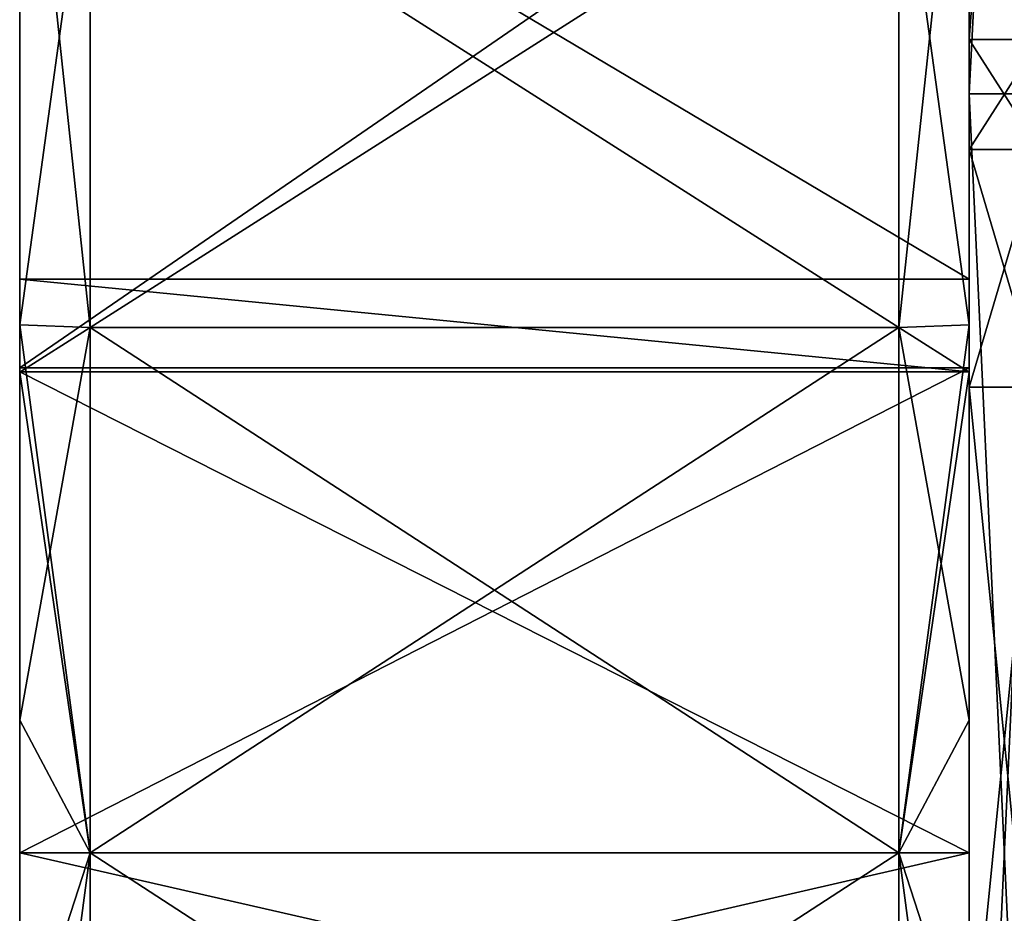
# Model space of a CAD drawing. Extents: x -1633 to 62, y -535 to 375.
# Tile 253 of 297: x -27 to 1, y -2 to 24. Entities that reach past the tile are written whole.
import ezdxf

# ---------------------------------------------------------------- set-up
doc = ezdxf.new("R2010")
doc.units = 0
doc.header["$LTSCALE"] = 33.374815
for name, color, linetype in [('1', 7, 'CONTINUOUS'), ('1280', 7, 'CONTINUOUS'), ('1282', 7, 'CONTINUOUS'), ('1283', 7, 'CONTINUOUS'), ('1284', 7, 'CONTINUOUS'), ('13', 7, 'CONTINUOUS'), ('1304', 7, 'CONTINUOUS'), ('1305', 7, 'CONTINUOUS'), ('1332', 7, 'CONTINUOUS'), ('1335', 7, 'CONTINUOUS'), ('1344', 7, 'CONTINUOUS'), ('1346', 7, 'CONTINUOUS'), ('14', 7, 'CONTINUOUS'), ('15', 7, 'CONTINUOUS'), ('16', 7, 'CONTINUOUS'), ('17', 7, 'CONTINUOUS'), ('18', 7, 'CONTINUOUS'), ('2', 7, 'CONTINUOUS'), ('3', 7, 'CONTINUOUS'), ('4', 7, 'CONTINUOUS')]:
    doc.layers.add(name, color=color, linetype=linetype)

msp = doc.modelspace()

# ---------------------------------------------------------------- linework, layer by layer
at = {"layer": '1', "color": 7, "linetype": 'CONTINUOUS'}
for points in [[(-27, 16.317, -123.93), (-27, 32.352, -120.741), (0, 16.317, -123.93), (-27, 16.317, -123.93)], [(0, 16.317, -123.93), (-27, 32.352, -120.741), (0, 32.352, -120.741), (0, 16.317, -123.93)], [(-27, 13.677, -124.249), (-27, 16.317, -123.93), (0, 13.677, -124.249), (-27, 13.677, -124.249)], [(0, 13.677, -124.249), (-27, 16.317, -123.93), (0, 16.317, -123.93), (0, 13.677, -124.249)], [(-27, 0, -125), (-27, 13.677, -124.249), (0, 0, -125), (-27, 0, -125)], [(0, 0, -125), (-27, 13.677, -124.249), (0, 13.677, -124.249), (0, 0, -125)], [(-27, -6.161, -124.848), (-27, 0, -125), (0, -6.161, -124.848), (-27, -6.161, -124.848)], [(0, -6.161, -124.848), (-27, 0, -125), (0, 0, -125), (0, -6.161, -124.848)]]:
    msp.add_3dface(points, dxfattribs=at)
at = {"layer": '1280', "color": 7, "linetype": 'CONTINUOUS'}
for points in [[(0, 32.925, 91.241), (0, 21.585, 94.568), (0, 66.938, 139.801), (0, 32.925, 91.241)], [(0, 66.938, 139.801), (0, 21.585, 94.568), (0, 20.736, 139.31), (0, 66.938, 139.801)], [(0, 66.938, 139.801), (0, 20.736, 139.31), (0, 49.848, 146.766), (0, 66.938, 139.801)], [(0, 60.479, -75.838), (0, 59.596, -109.838), (0, 21.585, -94.568), (0, 60.479, -75.838)], [(0, 20, -153.737), (0, 13.243, -154.757), (0, 59.596, -109.838), (0, 20, -153.737)], [(0, 59.596, -109.838), (0, 13.243, -154.757), (0, 12.451, -109.838), (0, 59.596, -109.838)], [(0, 23.131, -153.264), (0, 20, -153.737), (0, 59.596, -109.838), (0, 23.131, -153.264)], [(0, 49.848, -146.766), (0, 23.131, -153.264), (0, 59.596, -109.838), (0, 49.848, -146.766)], [(0, 59.596, -109.838), (0, 12.451, -109.838), (0, 21.585, -94.568), (0, 59.596, -109.838)], [(0, 20.736, 139.31), (0, 23.131, 153.264), (0, 49.848, 146.766), (0, 20.736, 139.31)], [(0, 23.131, 153.264), (0, 20.736, 139.31), (0, 20, 153.737), (0, 23.131, 153.264)], [(0, 21.585, -94.568), (0, 12.451, -109.838), (0, -21.585, -94.568), (0, 21.585, -94.568)], [(0, 21.585, 94.568), (0, -21.585, 94.568), (0, 20.736, 139.31), (0, 21.585, 94.568)], [(0, 20.736, 139.31), (0, -21.585, 94.568), (0, -25.242, 139.31), (0, 20.736, 139.31)], [(0, 20.736, 139.31), (0, -25.242, 139.31), (0, 20, 153.737), (0, 20.736, 139.31)], [(0, 20, 153.737), (0, -25.242, 139.31), (0, 13.243, 154.757), (0, 20, 153.737)], [(0, 13.243, -154.757), (0, -6.871, -157.792), (0, 12.451, -109.838), (0, 13.243, -154.757)], [(0, 13.243, 154.757), (0, -25.242, 139.31), (0, -6.871, 157.792), (0, 13.243, 154.757)], [(0, 12.451, -109.838), (0, -6.871, -157.792), (0, -34.694, -109.838), (0, 12.451, -109.838)], [(0, 12.451, -109.838), (0, -34.694, -109.838), (0, -21.585, -94.568), (0, 12.451, -109.838)]]:
    msp.add_3dface(points, dxfattribs=at)
at = {"layer": '1282', "color": 7, "linetype": 'CONTINUOUS'}
for points in [[(0, 21.585, 94.568), (0, 32.925, 91.241), (2, 21.585, 94.568), (0, 21.585, 94.568)], [(2, 21.585, 94.568), (0, 32.925, 91.241), (2, 32.925, 91.241), (2, 21.585, 94.568)], [(0, -21.585, 94.568), (0, 21.585, 94.568), (2, -21.585, 94.568), (0, -21.585, 94.568)], [(2, -21.585, 94.568), (0, 21.585, 94.568), (2, 21.585, 94.568), (2, -21.585, 94.568)]]:
    msp.add_3dface(points, dxfattribs=at)
at = {"layer": '1283', "color": 7, "linetype": 'CONTINUOUS'}
for points in [[(0, 23.131, 153.264), (0, 20, 153.737), (2, 23.131, 153.264), (0, 23.131, 153.264)], [(2, 23.131, 153.264), (0, 20, 153.737), (2, 20, 153.737), (2, 23.131, 153.264)]]:
    msp.add_3dface(points, dxfattribs=at)
at = {"layer": '1284', "color": 7, "linetype": 'CONTINUOUS'}
for points in [[(0, 23.131, -153.264), (0, 49.848, -146.766), (2, 23.131, -153.264), (0, 23.131, -153.264)], [(2, 23.131, -153.264), (0, 49.848, -146.766), (2, 49.848, -146.766), (2, 23.131, -153.264)], [(0, 49.848, 146.766), (0, 23.131, 153.264), (2, 49.848, 146.766), (0, 49.848, 146.766)], [(2, 49.848, 146.766), (0, 23.131, 153.264), (2, 23.131, 153.264), (2, 49.848, 146.766)]]:
    msp.add_3dface(points, dxfattribs=at)
at = {"layer": '13', "color": 7, "linetype": 'CONTINUOUS'}
for points in [[(0, 15.02, -104.462), (0, 33.77, -99.987), (-2, 14.943, -103.931), (0, 15.02, -104.462)], [(-2, 14.943, -103.931), (0, 33.77, -99.987), (-2, 29.582, -100.747), (-2, 14.943, -103.931)], [(0, 13.675, -104.646), (0, 15.02, -104.462), (-2, 0, -105), (0, 13.675, -104.646)], [(-2, 0, -105), (0, 15.02, -104.462), (-2, 14.943, -103.931), (-2, 0, -105)], [(0, 3.773, -105.468), (0, 13.675, -104.646), (-2, 0, -105), (0, 3.773, -105.468)], [(0, -6.163, -105.356), (0, 3.773, -105.468), (-2, 0, -105), (0, -6.163, -105.356)], [(-2, -14.943, -103.931), (0, -6.163, -105.356), (-2, 0, -105), (-2, -14.943, -103.931)]]:
    msp.add_3dface(points, dxfattribs=at)
at = {"layer": '1304', "color": 7, "linetype": 'CONTINUOUS'}
for points in [[(0, 20, -153.737), (0, 23.131, -153.264), (2, 20, -153.737), (0, 20, -153.737)], [(0, 23.131, -153.264), (2, 23.131, -153.264), (2, 20, -153.737), (0, 23.131, -153.264)]]:
    msp.add_3dface(points, dxfattribs=at)
at = {"layer": '1305', "color": 7, "linetype": 'CONTINUOUS'}
for points in [[(0, 60.479, -75.838), (0, 21.585, -94.568), (2, 60.479, -75.838), (0, 60.479, -75.838)], [(2, 60.479, -75.838), (0, 21.585, -94.568), (2, 21.585, -94.568), (2, 60.479, -75.838)], [(0, 21.585, -94.568), (0, -21.585, -94.568), (2, 21.585, -94.568), (0, 21.585, -94.568)], [(2, 21.585, -94.568), (0, -21.585, -94.568), (2, -21.585, -94.568), (2, 21.585, -94.568)]]:
    msp.add_3dface(points, dxfattribs=at)
at = {"layer": '1332', "color": 7, "linetype": 'CONTINUOUS'}
for points in [[(0, 20, 153.737), (0, 13.243, 154.757), (2, 20, 153.737), (0, 20, 153.737)], [(2, 20, 153.737), (0, 13.243, 154.757), (2, 13.243, 154.757), (2, 20, 153.737)]]:
    msp.add_3dface(points, dxfattribs=at)
at = {"layer": '1335', "color": 7, "linetype": 'CONTINUOUS'}
for points in [[(0, 13.243, -154.757), (0, 20, -153.737), (2, 13.243, -154.757), (0, 13.243, -154.757)], [(2, 13.243, -154.757), (0, 20, -153.737), (2, 20, -153.737), (2, 13.243, -154.757)]]:
    msp.add_3dface(points, dxfattribs=at)
at = {"layer": '1344', "color": 7, "linetype": 'CONTINUOUS'}
for points in [[(0, 13.243, 154.757), (0, -6.871, 157.792), (2, 13.243, 154.757), (0, 13.243, 154.757)], [(2, 13.243, 154.757), (0, -6.871, 157.792), (2, -6.871, 157.792), (2, 13.243, 154.757)]]:
    msp.add_3dface(points, dxfattribs=at)
at = {"layer": '1346', "color": 7, "linetype": 'CONTINUOUS'}
for points in [[(0, -6.871, -157.792), (0, 13.243, -154.757), (2, -6.871, -157.792), (0, -6.871, -157.792)], [(2, -6.871, -157.792), (0, 13.243, -154.757), (2, 13.243, -154.757), (2, -6.871, -157.792)]]:
    msp.add_3dface(points, dxfattribs=at)
at = {"layer": '14', "color": 7, "linetype": 'CONTINUOUS'}
for points in [[(-2, 14.943, -103.931), (-2, 29.582, -100.747), (-25, 14.943, -103.931), (-2, 14.943, -103.931)], [(-25, 14.943, -103.931), (-2, 29.582, -100.747), (-25, 29.582, -100.747), (-25, 14.943, -103.931)], [(-2, 0, -105), (-2, 14.943, -103.931), (-25, 0, -105), (-2, 0, -105)], [(-25, 0, -105), (-2, 14.943, -103.931), (-25, 14.943, -103.931), (-25, 0, -105)], [(-2, -14.943, -103.931), (-2, 0, -105), (-25, -14.943, -103.931), (-2, -14.943, -103.931)], [(-25, -14.943, -103.931), (-2, 0, -105), (-25, 0, -105), (-25, -14.943, -103.931)]]:
    msp.add_3dface(points, dxfattribs=at)
at = {"layer": '15', "color": 7, "linetype": 'CONTINUOUS'}
for points in [[(-27, 33.77, -99.987), (-27, 15.02, -104.462), (-25, 29.582, -100.747), (-27, 33.77, -99.987)], [(-27, 15.02, -104.462), (-25, 14.943, -103.931), (-25, 29.582, -100.747), (-27, 15.02, -104.462)], [(-27, 15.02, -104.462), (-27, 13.675, -104.646), (-25, 14.943, -103.931), (-27, 15.02, -104.462)], [(-27, 13.675, -104.646), (-27, 3.773, -105.468), (-25, 14.943, -103.931), (-27, 13.675, -104.646)], [(-27, 3.773, -105.468), (-25, 0, -105), (-25, 14.943, -103.931), (-27, 3.773, -105.468)], [(-27, 3.773, -105.468), (-27, -6.163, -105.356), (-25, 0, -105), (-27, 3.773, -105.468)], [(-27, -6.163, -105.356), (-27, -15.02, -104.462), (-25, 0, -105), (-27, -6.163, -105.356)], [(-27, -15.02, -104.462), (-25, -14.943, -103.931), (-25, 0, -105), (-27, -15.02, -104.462)]]:
    msp.add_3dface(points, dxfattribs=at)
at = {"layer": '16', "color": 7, "linetype": 'CONTINUOUS'}
for points in [[(0, 33.77, 99.987), (0, 15.02, 104.462), (-2, 29.582, 100.747), (0, 33.77, 99.987)], [(-2, 29.582, 100.747), (0, 15.02, 104.462), (-2, 14.943, 103.931), (-2, 29.582, 100.747)], [(0, 15.02, 104.462), (0, 13.675, 104.646), (-2, 14.943, 103.931), (0, 15.02, 104.462)], [(0, 13.675, 104.646), (0, 3.773, 105.468), (-2, 14.943, 103.931), (0, 13.675, 104.646)], [(-2, 14.943, 103.931), (0, 3.773, 105.468), (-2, 0, 105), (-2, 14.943, 103.931)], [(0, 3.773, 105.468), (0, -6.163, 105.356), (-2, 0, 105), (0, 3.773, 105.468)], [(0, -6.163, 105.356), (0, -15.02, 104.462), (-2, 0, 105), (0, -6.163, 105.356)], [(-2, 0, 105), (0, -15.02, 104.462), (-2, -14.943, 103.931), (-2, 0, 105)]]:
    msp.add_3dface(points, dxfattribs=at)
at = {"layer": '17', "color": 7, "linetype": 'CONTINUOUS'}
for points in [[(-2, 29.582, 100.747), (-2, 14.943, 103.931), (-25, 29.582, 100.747), (-2, 29.582, 100.747)], [(-25, 29.582, 100.747), (-2, 14.943, 103.931), (-25, 14.943, 103.931), (-25, 29.582, 100.747)], [(-2, 14.943, 103.931), (-2, 0, 105), (-25, 14.943, 103.931), (-2, 14.943, 103.931)], [(-25, 14.943, 103.931), (-2, 0, 105), (-25, 0, 105), (-25, 14.943, 103.931)], [(-2, 0, 105), (-2, -14.943, 103.931), (-25, 0, 105), (-2, 0, 105)], [(-25, 0, 105), (-2, -14.943, 103.931), (-25, -14.943, 103.931), (-25, 0, 105)]]:
    msp.add_3dface(points, dxfattribs=at)
at = {"layer": '18', "color": 7, "linetype": 'CONTINUOUS'}
for points in [[(-27, 15.02, 104.462), (-27, 33.77, 99.987), (-25, 14.943, 103.931), (-27, 15.02, 104.462)], [(-27, 33.77, 99.987), (-25, 29.582, 100.747), (-25, 14.943, 103.931), (-27, 33.77, 99.987)], [(-27, 13.675, 104.646), (-27, 15.02, 104.462), (-25, 0, 105), (-27, 13.675, 104.646)], [(-27, 15.02, 104.462), (-25, 14.943, 103.931), (-25, 0, 105), (-27, 15.02, 104.462)], [(-27, 3.773, 105.468), (-27, 13.675, 104.646), (-25, 0, 105), (-27, 3.773, 105.468)], [(-27, -6.163, 105.356), (-27, 3.773, 105.468), (-25, 0, 105), (-27, -6.163, 105.356)], [(-27, -6.163, 105.356), (-25, 0, 105), (-25, -14.943, 103.931), (-27, -6.163, 105.356)]]:
    msp.add_3dface(points, dxfattribs=at)
at = {"layer": '2', "color": 7, "linetype": 'CONTINUOUS'}
for points in [[(-27, 33.77, -99.987), (-27, 33.479, -109.7), (-27, 15.02, -104.462), (-27, 33.77, -99.987)], [(-27, 33.479, 109.657), (-27, 33.77, 99.987), (-27, 15.02, 104.462), (-27, 33.479, 109.657)], [(-27, 33.533, 120.418), (-27, 33.479, 109.657), (-27, 13.796, 124.236), (-27, 33.533, 120.418)], [(-27, 32.352, 120.741), (-27, 33.533, 120.418), (-27, 13.796, 124.236), (-27, 32.352, 120.741)], [(-27, 33.502, -120.427), (-27, 32.352, -120.741), (-27, 13.675, -104.646), (-27, 33.502, -120.427)], [(-27, 33.479, -109.7), (-27, 33.502, -120.427), (-27, 13.675, -104.646), (-27, 33.479, -109.7)], [(-27, 15.02, -104.462), (-27, 33.479, -109.7), (-27, 13.675, -104.646), (-27, 15.02, -104.462)], [(-27, 13.796, 124.236), (-27, 33.479, 109.657), (-27, 15.02, 104.462), (-27, 13.796, 124.236)], [(-27, 32.352, -120.741), (-27, 16.317, -123.93), (-27, 13.675, -104.646), (-27, 32.352, -120.741)], [(-27, 16.317, -123.93), (-27, 13.677, -124.249), (-27, 13.675, -104.646), (-27, 16.317, -123.93)], [(-27, 13.675, 104.646), (-27, 13.796, 124.236), (-27, 15.02, 104.462), (-27, 13.675, 104.646)], [(-27, 13.796, 124.236), (-27, 13.675, 104.646), (-27, 3.773, 105.468), (-27, 13.796, 124.236)], [(-27, 0, 125), (-27, 13.796, 124.236), (-27, -6.214, 124.845), (-27, 0, 125)], [(-27, -6.214, 124.845), (-27, 13.796, 124.236), (-27, 3.773, 105.468), (-27, -6.214, 124.845)], [(-27, 13.677, -124.249), (-27, 0, -125), (-27, -6.161, -124.848), (-27, 13.677, -124.249)], [(-27, 13.677, -124.249), (-27, -6.161, -124.848), (-27, -6.145, -114.529), (-27, 13.677, -124.249)], [(-27, 13.675, -104.646), (-27, 13.677, -124.249), (-27, 3.773, -105.468), (-27, 13.675, -104.646)], [(-27, 3.773, -105.468), (-27, 13.677, -124.249), (-27, -6.145, -114.529), (-27, 3.773, -105.468)], [(-27, -6.163, -105.356), (-27, 3.773, -105.468), (-27, -6.145, -114.529), (-27, -6.163, -105.356)], [(-27, -6.163, 105.356), (-27, -6.214, 124.845), (-27, 3.773, 105.468), (-27, -6.163, 105.356)]]:
    msp.add_3dface(points, dxfattribs=at)
at = {"layer": '3', "color": 7, "linetype": 'CONTINUOUS'}
for points in [[(0, 33.77, 99.987), (0, 33.479, 109.657), (0, 15.02, 104.462), (0, 33.77, 99.987)], [(0, 33.479, -109.7), (0, 33.77, -99.987), (0, 15.02, -104.462), (0, 33.479, -109.7)], [(0, 33.479, 109.657), (0, 33.533, 120.418), (0, 13.675, 104.646), (0, 33.479, 109.657)], [(0, 33.533, 120.418), (0, 32.352, 120.741), (0, 13.675, 104.646), (0, 33.533, 120.418)], [(0, 13.677, -124.249), (0, 32.352, -120.741), (0, 33.502, -120.427), (0, 13.677, -124.249)], [(0, 13.677, -124.249), (0, 33.502, -120.427), (0, 33.479, -109.7), (0, 13.677, -124.249)], [(0, 13.677, -124.249), (0, 33.479, -109.7), (0, 15.02, -104.462), (0, 13.677, -124.249)], [(0, 15.02, 104.462), (0, 33.479, 109.657), (0, 13.675, 104.646), (0, 15.02, 104.462)], [(0, 13.677, -124.249), (0, 16.317, -123.93), (0, 32.352, -120.741), (0, 13.677, -124.249)], [(0, 13.675, 104.646), (0, 32.352, 120.741), (0, 13.796, 124.236), (0, 13.675, 104.646)], [(0, 13.675, -104.646), (0, 13.677, -124.249), (0, 15.02, -104.462), (0, 13.675, -104.646)], [(0, 13.675, 104.646), (0, 13.796, 124.236), (0, 3.773, 105.468), (0, 13.675, 104.646)], [(0, 13.796, 124.236), (0, 0, 125), (0, -6.214, 124.845), (0, 13.796, 124.236)], [(0, 3.773, 105.468), (0, 13.796, 124.236), (0, -6.163, 105.356), (0, 3.773, 105.468)], [(0, -6.163, 105.356), (0, 13.796, 124.236), (0, -6.214, 124.845), (0, -6.163, 105.356)], [(0, -6.161, -124.848), (0, 0, -125), (0, 13.677, -124.249), (0, -6.161, -124.848)], [(0, -6.161, -124.848), (0, 13.677, -124.249), (0, -6.145, -114.529), (0, -6.161, -124.848)], [(0, 13.677, -124.249), (0, 13.675, -104.646), (0, -6.145, -114.529), (0, 13.677, -124.249)], [(0, -6.145, -114.529), (0, 13.675, -104.646), (0, 3.773, -105.468), (0, -6.145, -114.529)], [(0, -6.163, -105.356), (0, -6.145, -114.529), (0, 3.773, -105.468), (0, -6.163, -105.356)]]:
    msp.add_3dface(points, dxfattribs=at)
at = {"layer": '4', "color": 7, "linetype": 'CONTINUOUS'}
for points in [[(-27, 32.352, 120.741), (-27, 13.796, 124.236), (0, 32.352, 120.741), (-27, 32.352, 120.741)], [(0, 32.352, 120.741), (-27, 13.796, 124.236), (0, 13.796, 124.236), (0, 32.352, 120.741)], [(-27, 13.796, 124.236), (-27, 0, 125), (0, 13.796, 124.236), (-27, 13.796, 124.236)], [(0, 13.796, 124.236), (-27, 0, 125), (0, 0, 125), (0, 13.796, 124.236)], [(-27, 0, 125), (-27, -6.214, 124.845), (0, 0, 125), (-27, 0, 125)], [(0, 0, 125), (-27, -6.214, 124.845), (0, -6.214, 124.845), (0, 0, 125)]]:
    msp.add_3dface(points, dxfattribs=at)

doc.saveas('drawing.dxf')
